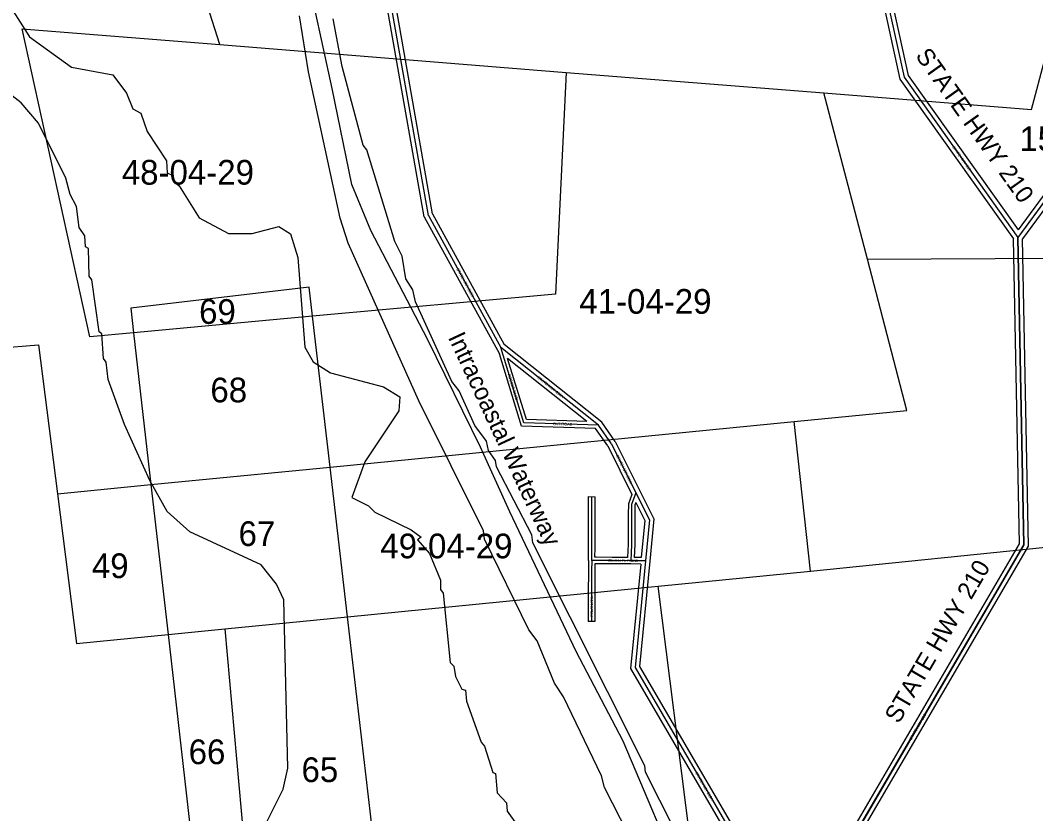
# Model space of a CAD drawing. Extents: x 418523 to 616617, y 1878279 to 2196743.
# Drawn here: x 527825 to 537078, y 2109772 to 2116997 of the extents above; entities that cross this region are included whole.
import ezdxf

# ---------------------------------------------------------------- set-up
doc = ezdxf.new("R2010")
doc.units = 0
for name, color, linetype in [('Level 1', 7, 'Continuous'), ('Level 2', 7, 'Continuous'), ('Level 22', 7, 'Continuous'), ('Level 23', 7, 'Continuous'), ('Level 28', 7, 'Continuous'), ('Level 31', 7, 'Continuous'), ('Level 32', 7, 'Continuous'), ('Level 34', 7, 'Continuous'), ('Level 41', 7, 'Continuous'), ('Level 5', 7, 'Continuous'), ('Level 7', 7, 'Continuous'), ('Level 8', 7, 'Continuous')]:
    doc.layers.add(name, color=color, linetype=linetype)

msp = doc.modelspace()

# ---------------------------------------------------------------- linework, layer by layer
at = {"layer": 'Level 1'}
for p, q in [((529643.908, 2116775.846), (528753.185, 2119592.514)), ((537040.503, 2116184.172), (537649.319, 2118487.731)), ((528458.606, 2114115.688), (527840.822, 2116920.081)), ((527840.822, 2116920.081), (529643.908, 2116775.846)), ((529643.908, 2116775.846), (532799.902, 2116523.39)), ((532799.902, 2116523.39), (532701.074, 2114504.321)), ((532799.902, 2116523.389), (535148.115, 2116335.549)), ((535544.729, 2114820.505), (535148.115, 2116335.549)), ((535148.115, 2116335.549), (537040.503, 2116184.172)), ((535544.729, 2114820.505), (537706.793, 2114835.146)), ((535905.4, 2113442.758), (535544.729, 2114820.505)), ((530456.781, 2114566.263), (528831.974, 2114374.915)), ((530487.68, 2114301.562), (530456.781, 2114566.263)), ((532701.074, 2114504.321), (530487.68, 2114301.561)), ((528831.974, 2114374.915), (528857.456, 2114152.223)), ((530487.68, 2114301.562), (528857.455, 2114152.224)), ((530648.018, 2112928), (530487.68, 2114301.561)), ((528857.456, 2114152.223), (528458.606, 2114115.688)), ((528857.455, 2114152.224), (529015.827, 2112768.19)), ((526728.13, 2113937.865), (527990.103, 2114042.183)), ((527990.103, 2114042.183), (528163.434, 2112684.731)), ((534877.086, 2113342.075), (535905.4, 2113442.758)), ((530648.018, 2112928), (534877.086, 2113342.074)), ((535025.204, 2111981.546), (534877.086, 2113342.074)), ((529015.826, 2112768.19), (530648.018, 2112928)), ((530807.075, 2111565.422), (530648.018, 2112928)), ((528163.433, 2112684.731), (529015.827, 2112768.19)), ((529015.826, 2112768.19), (529171.915, 2111404.111)), ((528163.433, 2112684.731), (528337.465, 2111321.792)), ((535025.204, 2111981.546), (537698.345, 2112252.259)), ((533636.749, 2111844.574), (535025.204, 2111981.546)), ((530807.075, 2111565.422), (533636.749, 2111844.573)), ((534334.157, 2106324.734), (533636.749, 2111844.574)), ((529690.135, 2111455.235), (530807.074, 2111565.422)), ((531072.11, 2109294.95), (530807.074, 2111565.422)), ((528337.465, 2111321.792), (529171.915, 2111404.111)), ((529171.915, 2111404.111), (529690.135, 2111455.235)), ((529171.915, 2111404.111), (529408.004, 2109340.899)), ((529690.135, 2111455.235), (529892.835, 2109167.473))]:
    msp.add_line(p, q, dxfattribs=at)
at = {"layer": 'Level 22'}
for p, q in [((531544.532, 2115219.801), (530734.177, 2119803.162)), ((537710.937, 2116102.298), (536917.158, 2115019.835)), ((531544.532, 2115219.801), (532204.179, 2114017.389)), ((533094.404, 2113309.535), (532204.179, 2114017.389)), ((533212.683, 2113141.113), (533094.404, 2113309.535)), ((533212.683, 2113141.113), (533435.91, 2112693.392))]:
    msp.add_line(p, q, dxfattribs=at)
for points in [[(534400.667, 2118628.658), (535567.601, 2117897.383), (535878.943, 2116477.994), (536917.158, 2115019.835)], [(535027.406, 2108890.489), (536971.169, 2112219.328), (536917.158, 2115019.835)], [(533435.91, 2112693.392), (533558.046, 2112448.949), (533521.695, 2112075.21)], [(533521.695, 2112075.21), (533427.054, 2111103.78), (534679.883, 2108956.389)]]:
    msp.add_lwpolyline(points, dxfattribs=at)
at = {"layer": 'Level 23'}
for p, q in [((531506.29, 2115206.342), (530694.787, 2119796.197)), ((531582.775, 2115233.259), (530778.83, 2119780.365)), ((537711.159, 2116170.243), (536917.637, 2115088.129)), ((537710.715, 2116034.349), (536957.414, 2115007.084)), ((531506.291, 2115206.342), (532190.845, 2113958.529)), ((531582.774, 2115233.259), (532235.377, 2114043.686)), ((533123.82, 2113337.25), (532235.377, 2114043.686)), ((532988.139, 2113342.926), (532266.39, 2113916.817)), ((533247.144, 2113161.646), (533123.82, 2113337.25)), ((533178.225, 2113120.579), (533065.97, 2113280.421)), ((533247.144, 2113161.646), (533471.71, 2112711.24)), ((533178.225, 2113120.579), (533398.503, 2112678.773))]:
    msp.add_line(p, q, dxfattribs=at)
for points in [[(534363.175, 2118604.945), (535532.128, 2117872.406), (535841.62, 2116461.446), (536877.405, 2115006.704)], [(534438.16, 2118652.369), (535603.075, 2117922.359), (535916.265, 2116494.541), (536917.637, 2115088.129)], [(535015.816, 2108949.966), (536930.959, 2112229.793), (536877.404, 2115006.703)], [(535070.991, 2108885.801), (537011.379, 2112208.862), (536957.414, 2115007.084)], [(533471.694, 2112711.271), (533598.974, 2112456.532), (533561.507, 2112071.337)], [(533435.247, 2112605.229), (533517.119, 2112441.366), (533484.436, 2112105.336)], [(533478.597, 2112045.355), (533385.988, 2111094.79), (534632.368, 2108958.453)], [(533561.507, 2112071.331), (533468.119, 2111112.77), (534696.985, 2109006.455)]]:
    msp.add_lwpolyline(points, dxfattribs=at)
at = {"layer": 'Level 31'}
for p, q in [((532414.563, 2113331.131), (532204.179, 2114017.389)), ((533094.404, 2113309.535), (532414.563, 2113331.131)), ((533521.695, 2112075.21), (533388.617, 2112075.661))]:
    msp.add_line(p, q, dxfattribs=at)
for points in [[(533435.91, 2112693.392), (533396.353, 2112586.605), (533396.04, 2112494.231), (533395.125, 2112224.021), (533388.617, 2112075.661)], [(533032.057, 2112076.874), (533032.447, 2112191.796), (533032.791, 2112293.261), (533033.275, 2112435.458), (533034.033, 2112658.755)], [(533032.057, 2112076.874), (533031.738, 2111983.046), (533031.048, 2111779.751), (533030.17, 2111521.542)], [(533388.617, 2112075.661), (533219.188, 2112076.237), (533072.834, 2112076.736), (533032.057, 2112076.874)]]:
    msp.add_lwpolyline(points, dxfattribs=at)
at = {"layer": 'Level 32'}
for p, q in [((532392.169, 2113301.826), (532190.845, 2113958.528)), ((532436.959, 2113360.436), (532266.39, 2113916.817)), ((532988.139, 2113342.926), (532436.959, 2113360.435)), ((533065.97, 2113280.421), (532392.169, 2113301.826)), ((533004.032, 2112658.857), (533064.033, 2112658.652)), ((533478.597, 2112045.355), (533388.516, 2112045.661)), ((533484.437, 2112105.336), (533419.959, 2112105.555)), ((533060.171, 2111521.44), (533000.17, 2111521.644))]:
    msp.add_line(p, q, dxfattribs=at)
for points in [[(533398.504, 2112678.772), (533366.37, 2112592.032), (533366.04, 2112494.333), (533365.127, 2112224.73), (533359.909, 2112105.759)], [(533002.056, 2112076.976), (533002.446, 2112191.898), (533002.791, 2112293.363), (533003.274, 2112435.561), (533004.032, 2112658.857)], [(533062.16, 2112106.772), (533062.448, 2112191.693), (533062.792, 2112293.158), (533063.275, 2112435.356), (533064.033, 2112658.652)], [(533435.246, 2112605.229), (533426.335, 2112581.177), (533426.041, 2112494.129), (533425.124, 2112223.312), (533419.959, 2112105.555)], [(533002.056, 2112076.976), (533001.737, 2111983.148), (533001.047, 2111779.854), (533000.17, 2111521.644)], [(533061.955, 2112046.771), (533061.739, 2111982.944), (533061.049, 2111779.65), (533060.171, 2111521.44)], [(533388.515, 2112045.661), (533219.086, 2112046.236), (533072.731, 2112046.735), (533061.956, 2112046.771)], [(533359.909, 2112105.758), (533219.29, 2112106.238), (533072.935, 2112106.736), (533062.16, 2112106.772)]]:
    msp.add_lwpolyline(points, dxfattribs=at)
at = {"layer": 'Level 5'}
for points in [[(533834.855, 2108556.48), (533810.371, 2108714.933), (533147.672, 2110009.229), (533123.02, 2110117.701), (532775.208, 2110835.776), (532692.274, 2110961.079), (532535.123, 2111345.076), (532460.42, 2111445.338), (532054.615, 2112271.985), (532046.544, 2112347.047), (531458.508, 2113532.741), (530812.947, 2114968.691), (530738.63, 2115194.036), (530451.199, 2116528.806), (530369.497, 2117037.578)], [(534433.094, 2108348.459), (533523.267, 2110149.736), (533515.125, 2110208.128), (532496.345, 2112237.199), (532488.233, 2112312.261), (532165.145, 2112930.203), (532157.003, 2112988.584), (532090.6, 2113080.516), (532074.188, 2113163.908), (531966.273, 2113305.991), (531825.604, 2113623.226), (531759.17, 2113706.818), (531428.07, 2114433.163), (531403.417, 2114541.606), (531337.054, 2114641.867), (531304.399, 2114850.382), (531238.125, 2114983.985), (530982.443, 2115818.473), (530949.231, 2115860.254), (530759.804, 2116577.811), (530677.844, 2117011.561)]]:
    msp.add_lwpolyline(points, dxfattribs=at)
at = {"layer": 'Level 7'}
for points in [[(527718.873, 2117146.254), (527909.632, 2116845.528), (528292.225, 2116569.186), (528667.124, 2116501.277), (528791.62, 2116334.125), (528849.514, 2116192.211), (528924.416, 2116150.301), (528982.25, 2115983.377), (529156.43, 2115716.062), (529164.401, 2115607.65), (529214.353, 2115582.48), (529222.535, 2115532.429), (529272.386, 2115490.588), (529454.835, 2115198.222), (529721.144, 2115055.621), (529937.888, 2115054.934), (530179.871, 2115120.838), (530288.015, 2115053.787), (530353.99, 2114836.812)], [(529995.009, 2109544.366), (530221.554, 2109993.779), (530263.861, 2110185.385), (530227.17, 2111719.403), (530160.935, 2111861.346), (530019.77, 2112036.869), (529370.51, 2112339.11), (529162.723, 2112523.162), (529005.254, 2112807.128), (528773.5, 2113316.398), (528624.748, 2113725.367), (528608.595, 2113883.821), (528583.684, 2113917.231), (528567.759, 2114142.387), (528542.818, 2114159.157), (528477.657, 2114634.518), (528452.746, 2114667.969), (528445.231, 2114918.056), (528420.29, 2114934.826), (528412.278, 2115034.898), (528362.485, 2115110.089), (528338.101, 2115301.894), (528280.098, 2115410.456), (528238.915, 2115560.65), (527990.45, 2116061.65), (527832.653, 2116245.572), (527433.519, 2116555.326)], [(530353.99, 2114836.812), (530418.038, 2114019.652), (530492.642, 2113886.01), (530650.707, 2113785.449), (531133.79, 2113658.831), (531283.544, 2113566.64), (531274.816, 2113441.626), (530964.84, 2112975.801), (530847.094, 2112651.052), (530996.878, 2112575.532), (531055.04, 2112517.011), (531388, 2112357.511), (531479.474, 2112290.52), (531446.033, 2112265.649), (531554.018, 2112140.236), (531653.265, 2111898.161), (531652.976, 2111814.79), (531677.887, 2111781.349), (531742.521, 2111147.594), (531775.763, 2111114.113), (531792.115, 2111022.381), (531850.109, 2110905.479), (531883.42, 2110897.039), (531891.431, 2110796.966), (532023.601, 2110421.408), (532056.823, 2110387.928), (532131.07, 2110145.952), (532156.04, 2110137.512), (532172.164, 2109962.418), (532255.227, 2109870.426), (532263.309, 2109795.395), (532362.884, 2109653.352)]]:
    msp.add_lwpolyline(points, dxfattribs=at)
at = {"layer": 'Level 8'}
msp.add_lwpolyline([(537710.938, 2116102.606), (536916.685, 2115019.793), (536970.744, 2112219.724), (535027.773, 2108890.621), (534872.775, 2108625.612), (534429.77, 2108409.602), (534340.77, 2108348.6), (534321.769, 2108371.6), (533891.746, 2109077.613), (533318.707, 2110431.641), (532891.682, 2111247.658), (532287.645, 2112520.684), (532019.628, 2113108.696), (531534.599, 2114094.716), (531018.569, 2115083.736), (530845.557, 2115502.744), (530666.535, 2116374.764), (530502.518, 2117128.781), (530219.489, 2118312.809), (529859.45, 2119872.844), (529246.386, 2122501.904)], dxfattribs=at)

# ---------------------------------------------------------------- texts
at = {"layer": 'Level 2'}
for s, p in [('15', (536929.544, 2115805.512)), ('48-04-29', (528750.215, 2115500.661)), ('41-04-29', (532919.905, 2114324.576)), ('69', (529454.67, 2114232.513)), ('68', (529557.427, 2113517.738)), ('67', (529814.185, 2112209.45)), ('49-04-29', (531106.206, 2112097.211)), ('49', (528477.566, 2111917.102)), ('66', (529359.368, 2110222.587)), ('65', (530388.023, 2110059.387))]:
    msp.add_text(s, height=225, dxfattribs=at).set_placement(p)
at = {"layer": 'Level 28'}
for rotation, p in [(305.4502195, (535976.761, 2116673.576)), (59.7175111, (535830.835, 2110583.229))]:
    msp.add_text('STATE HWY 210', height=160, rotation=rotation, dxfattribs=at).set_placement(p)
at = {"layer": 'Level 34'}
for s, rotation, p in [('STATE HWY 210', 305.4502195, (536315.528, 2115843.269)), ('STATE HWY 210A', 298.7484305, (531798.144, 2114731.53)), ('ROSCOE BLVD', 287.042775, (532265.986, 2113773.132)), ('STATE HWY 210A', 321.5097389, (532535.32, 2113738.116)), ('CAT ROAD', 358.1799639, (532677.589, 2113310.271)), ('STATE HWY 210A', 296.4992861, (533252.576, 2113033.091)), ('DIXON PL ROAD', 359.8047084, (533185.276, 2112063.855)), ('PALM LANE', 89.8042861, (533042.82, 2111566.039)), ('STATE HWY 210', 59.7175111, (535947.187, 2110440.9)), ('STATE HWY 210A', 300.2592306, (533974.305, 2110140.971))]:
    msp.add_text(s, height=25, rotation=rotation, dxfattribs=at).set_placement(p)
at = {"layer": 'Level 41'}
msp.add_text('Intracoastal Waterway', height=160, rotation=295.0044139, dxfattribs=at).set_placement((531720.205, 2114110.737))

doc.saveas('drawing.dxf')
